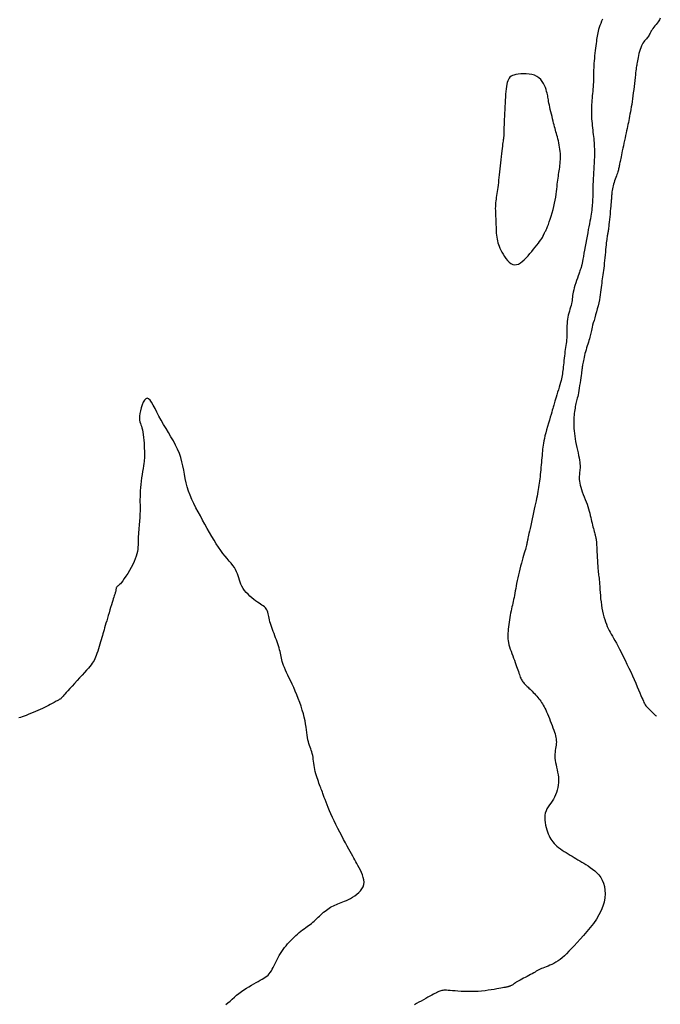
# Model space of a CAD drawing. Header units: millimetres. Extents: x 32690613 to 32693367, y 5343692 to 5344708.
# Tile 441 of 656: x 32692700 to 32692719, y 5344219 to 5344248. Entities that reach past the tile are written whole.
import ezdxf

# ---------------------------------------------------------------- set-up
doc = ezdxf.new("R2010")
doc.units = ezdxf.units.MM
doc.header["$LTSCALE"] = 20
for name, color, linetype in [('02-DGM_HL_492.00', 82, 'Continuous'), ('02-DGM_HL_492.50', 92, 'Continuous'), ('02-DGM_HL_493.00', 102, 'Continuous')]:
    doc.layers.add(name, color=color, linetype=linetype)

msp = doc.modelspace()

# ---------------------------------------------------------------- linework, layer by layer
at = {"layer": '02-DGM_HL_492.00', "elevation": 492, "flags": 128}
msp.add_lwpolyline([(32692719.234, 5344247.925), (32692719.207, 5344247.87), (32692719.175, 5344247.819), (32692719.142, 5344247.773), (32692719.108, 5344247.731), (32692719.074, 5344247.691), (32692719.042, 5344247.653), (32692719.014, 5344247.617), (32692718.989, 5344247.582), (32692718.968, 5344247.548), (32692718.949, 5344247.515), (32692718.932, 5344247.483), (32692718.916, 5344247.452), (32692718.9, 5344247.422), (32692718.884, 5344247.393), (32692718.865, 5344247.365), (32692718.844, 5344247.337), (32692718.821, 5344247.31), (32692718.796, 5344247.282), (32692718.771, 5344247.253), (32692718.746, 5344247.221), (32692718.72, 5344247.186), (32692718.696, 5344247.146), (32692718.674, 5344247.101), (32692718.653, 5344247.05), (32692718.635, 5344246.995), (32692718.618, 5344246.937), (32692718.603, 5344246.878), (32692718.59, 5344246.819), (32692718.578, 5344246.761), (32692718.568, 5344246.707), (32692718.559, 5344246.658), (32692718.551, 5344246.614), (32692718.544, 5344246.575), (32692718.537, 5344246.537), (32692718.53, 5344246.5), (32692718.524, 5344246.461), (32692718.518, 5344246.418), (32692718.511, 5344246.368), (32692718.504, 5344246.31), (32692718.496, 5344246.242), (32692718.487, 5344246.166), (32692718.478, 5344246.082), (32692718.468, 5344245.994), (32692718.457, 5344245.902), (32692718.446, 5344245.809), (32692718.435, 5344245.716), (32692718.423, 5344245.625), (32692718.411, 5344245.537), (32692718.399, 5344245.454), (32692718.387, 5344245.373), (32692718.375, 5344245.297), (32692718.362, 5344245.223), (32692718.35, 5344245.153), (32692718.337, 5344245.085), (32692718.325, 5344245.021), (32692718.313, 5344244.959), (32692718.301, 5344244.899), (32692718.289, 5344244.84), (32692718.277, 5344244.781), (32692718.264, 5344244.721), (32692718.251, 5344244.66), (32692718.237, 5344244.595), (32692718.222, 5344244.527), (32692718.206, 5344244.455), (32692718.19, 5344244.38), (32692718.173, 5344244.303), (32692718.156, 5344244.225), (32692718.14, 5344244.148), (32692718.124, 5344244.074), (32692718.109, 5344244.003), (32692718.095, 5344243.937), (32692718.082, 5344243.877), (32692718.071, 5344243.822), (32692718.061, 5344243.773), (32692718.052, 5344243.729), (32692718.044, 5344243.688), (32692718.037, 5344243.652), (32692718.031, 5344243.617), (32692718.025, 5344243.586), (32692718.019, 5344243.556), (32692718.013, 5344243.527), (32692718.007, 5344243.499), (32692718.001, 5344243.47), (32692717.993, 5344243.44), (32692717.985, 5344243.409), (32692717.975, 5344243.376), (32692717.963, 5344243.339), (32692717.949, 5344243.3), (32692717.933, 5344243.257), (32692717.917, 5344243.212), (32692717.9, 5344243.165), (32692717.883, 5344243.116), (32692717.866, 5344243.067), (32692717.851, 5344243.017), (32692717.838, 5344242.968), (32692717.826, 5344242.92), (32692717.817, 5344242.874), (32692717.809, 5344242.829), (32692717.803, 5344242.787), (32692717.799, 5344242.747), (32692717.795, 5344242.711), (32692717.792, 5344242.679), (32692717.79, 5344242.652), (32692717.789, 5344242.629), (32692717.788, 5344242.609), (32692717.786, 5344242.589), (32692717.785, 5344242.568), (32692717.783, 5344242.543), (32692717.78, 5344242.512), (32692717.777, 5344242.472), (32692717.773, 5344242.423), (32692717.767, 5344242.361), (32692717.761, 5344242.29), (32692717.753, 5344242.212), (32692717.746, 5344242.13), (32692717.738, 5344242.048), (32692717.73, 5344241.967), (32692717.722, 5344241.892), (32692717.715, 5344241.824), (32692717.709, 5344241.766), (32692717.703, 5344241.718), (32692717.697, 5344241.677), (32692717.692, 5344241.643), (32692717.688, 5344241.613), (32692717.683, 5344241.586), (32692717.679, 5344241.561), (32692717.674, 5344241.537), (32692717.669, 5344241.51), (32692717.664, 5344241.482), (32692717.659, 5344241.451), (32692717.653, 5344241.415), (32692717.648, 5344241.375), (32692717.642, 5344241.33), (32692717.636, 5344241.278), (32692717.629, 5344241.219), (32692717.622, 5344241.152), (32692717.615, 5344241.08), (32692717.608, 5344241.002), (32692717.6, 5344240.921), (32692717.593, 5344240.839), (32692717.585, 5344240.758), (32692717.576, 5344240.677), (32692717.568, 5344240.601), (32692717.559, 5344240.529), (32692717.55, 5344240.461), (32692717.541, 5344240.396), (32692717.532, 5344240.334), (32692717.523, 5344240.273), (32692717.515, 5344240.212), (32692717.507, 5344240.152), (32692717.499, 5344240.09), (32692717.491, 5344240.026), (32692717.484, 5344239.96), (32692717.476, 5344239.891), (32692717.467, 5344239.819), (32692717.456, 5344239.745), (32692717.444, 5344239.668), (32692717.43, 5344239.588), (32692717.412, 5344239.504), (32692717.392, 5344239.417), (32692717.369, 5344239.328), (32692717.345, 5344239.239), (32692717.32, 5344239.151), (32692717.296, 5344239.065), (32692717.272, 5344238.984), (32692717.25, 5344238.909), (32692717.232, 5344238.842), (32692717.216, 5344238.783), (32692717.204, 5344238.731), (32692717.194, 5344238.686), (32692717.185, 5344238.644), (32692717.177, 5344238.605), (32692717.168, 5344238.567), (32692717.159, 5344238.527), (32692717.149, 5344238.486), (32692717.136, 5344238.44), (32692717.121, 5344238.391), (32692717.105, 5344238.339), (32692717.088, 5344238.285), (32692717.07, 5344238.229), (32692717.053, 5344238.172), (32692717.036, 5344238.115), (32692717.019, 5344238.058), (32692717.004, 5344238.001), (32692716.991, 5344237.946), (32692716.978, 5344237.893), (32692716.967, 5344237.842), (32692716.957, 5344237.794), (32692716.949, 5344237.75), (32692716.941, 5344237.709), (32692716.935, 5344237.674), (32692716.93, 5344237.643), (32692716.925, 5344237.615), (32692716.921, 5344237.589), (32692716.917, 5344237.562), (32692716.914, 5344237.532), (32692716.909, 5344237.498), (32692716.904, 5344237.458), (32692716.897, 5344237.409), (32692716.889, 5344237.351), (32692716.88, 5344237.285), (32692716.87, 5344237.213), (32692716.859, 5344237.137), (32692716.847, 5344237.061), (32692716.835, 5344236.985), (32692716.823, 5344236.913), (32692716.812, 5344236.846), (32692716.8, 5344236.787), (32692716.789, 5344236.734), (32692716.778, 5344236.687), (32692716.768, 5344236.643), (32692716.758, 5344236.602), (32692716.748, 5344236.562), (32692716.738, 5344236.523), (32692716.729, 5344236.481), (32692716.719, 5344236.437), (32692716.71, 5344236.391), (32692716.701, 5344236.341), (32692716.694, 5344236.29), (32692716.687, 5344236.235), (32692716.681, 5344236.178), (32692716.676, 5344236.119), (32692716.673, 5344236.058), (32692716.671, 5344235.994), (32692716.671, 5344235.928), (32692716.673, 5344235.859), (32692716.677, 5344235.789), (32692716.683, 5344235.716), (32692716.691, 5344235.64), (32692716.701, 5344235.562), (32692716.714, 5344235.481), (32692716.729, 5344235.398), (32692716.745, 5344235.314), (32692716.763, 5344235.229), (32692716.781, 5344235.146), (32692716.799, 5344235.066), (32692716.815, 5344234.989), (32692716.83, 5344234.917), (32692716.841, 5344234.851), (32692716.85, 5344234.792), (32692716.855, 5344234.74), (32692716.858, 5344234.693), (32692716.859, 5344234.651), (32692716.858, 5344234.611), (32692716.855, 5344234.573), (32692716.851, 5344234.535), (32692716.847, 5344234.498), (32692716.842, 5344234.459), (32692716.838, 5344234.418), (32692716.835, 5344234.375), (32692716.834, 5344234.329), (32692716.835, 5344234.28), (32692716.839, 5344234.228), (32692716.848, 5344234.172), (32692716.861, 5344234.112), (32692716.879, 5344234.048), (32692716.901, 5344233.981), (32692716.926, 5344233.91), (32692716.954, 5344233.838), (32692716.983, 5344233.765), (32692717.012, 5344233.691), (32692717.04, 5344233.618), (32692717.066, 5344233.546), (32692717.09, 5344233.477), (32692717.111, 5344233.409), (32692717.129, 5344233.344), (32692717.146, 5344233.28), (32692717.161, 5344233.218), (32692717.175, 5344233.158), (32692717.189, 5344233.099), (32692717.202, 5344233.042), (32692717.215, 5344232.986), (32692717.228, 5344232.933), (32692717.241, 5344232.881), (32692717.253, 5344232.833), (32692717.265, 5344232.787), (32692717.275, 5344232.745), (32692717.285, 5344232.707), (32692717.294, 5344232.674), (32692717.302, 5344232.646), (32692717.308, 5344232.621), (32692717.313, 5344232.6), (32692717.318, 5344232.582), (32692717.322, 5344232.567), (32692717.325, 5344232.552), (32692717.328, 5344232.539), (32692717.331, 5344232.526), (32692717.334, 5344232.512), (32692717.336, 5344232.496), (32692717.339, 5344232.477), (32692717.341, 5344232.453), (32692717.344, 5344232.423), (32692717.347, 5344232.385), (32692717.35, 5344232.339), (32692717.353, 5344232.282), (32692717.356, 5344232.214), (32692717.36, 5344232.138), (32692717.364, 5344232.055), (32692717.368, 5344231.969), (32692717.373, 5344231.883), (32692717.377, 5344231.799), (32692717.382, 5344231.721), (32692717.387, 5344231.651), (32692717.392, 5344231.591), (32692717.398, 5344231.54), (32692717.403, 5344231.494), (32692717.409, 5344231.451), (32692717.414, 5344231.409), (32692717.42, 5344231.364), (32692717.425, 5344231.314), (32692717.43, 5344231.257), (32692717.435, 5344231.189), (32692717.44, 5344231.113), (32692717.446, 5344231.03), (32692717.452, 5344230.941), (32692717.46, 5344230.849), (32692717.468, 5344230.754), (32692717.479, 5344230.658), (32692717.492, 5344230.564), (32692717.507, 5344230.472), (32692717.525, 5344230.383), (32692717.544, 5344230.298), (32692717.566, 5344230.216), (32692717.589, 5344230.138), (32692717.613, 5344230.065), (32692717.639, 5344229.996), (32692717.665, 5344229.931), (32692717.692, 5344229.872), (32692717.72, 5344229.816), (32692717.75, 5344229.762), (32692717.781, 5344229.707), (32692717.815, 5344229.649), (32692717.852, 5344229.587), (32692717.891, 5344229.518), (32692717.934, 5344229.442), (32692717.981, 5344229.355), (32692718.031, 5344229.26), (32692718.083, 5344229.157), (32692718.137, 5344229.049), (32692718.192, 5344228.936), (32692718.248, 5344228.821), (32692718.303, 5344228.704), (32692718.357, 5344228.588), (32692718.409, 5344228.473), (32692718.459, 5344228.361), (32692718.506, 5344228.253), (32692718.55, 5344228.151), (32692718.591, 5344228.056), (32692718.628, 5344227.969), (32692718.661, 5344227.891), (32692718.689, 5344227.824), (32692718.713, 5344227.768), (32692718.733, 5344227.722), (32692718.751, 5344227.683), (32692718.769, 5344227.65), (32692718.788, 5344227.619), (32692718.809, 5344227.59), (32692718.834, 5344227.56), (32692718.865, 5344227.527), (32692718.902, 5344227.489), (32692718.943, 5344227.448), (32692718.986, 5344227.406), (32692719.027, 5344227.367), (32692719.064, 5344227.332), (32692719.094, 5344227.304), (32692719.114, 5344227.285), (32692719.122, 5344227.278)], dxfattribs=at)
at = {"layer": '02-DGM_HL_492.50', "elevation": 492.5, "flags": 128}
for points in [[(32692717.522, 5344247.894), (32692717.496, 5344247.831), (32692717.471, 5344247.769), (32692717.448, 5344247.707), (32692717.427, 5344247.647), (32692717.409, 5344247.59), (32692717.394, 5344247.537), (32692717.381, 5344247.487), (32692717.371, 5344247.438), (32692717.362, 5344247.39), (32692717.355, 5344247.341), (32692717.348, 5344247.29), (32692717.341, 5344247.235), (32692717.334, 5344247.175), (32692717.325, 5344247.109), (32692717.317, 5344247.038), (32692717.307, 5344246.964), (32692717.298, 5344246.887), (32692717.29, 5344246.81), (32692717.282, 5344246.733), (32692717.275, 5344246.658), (32692717.269, 5344246.586), (32692717.265, 5344246.517), (32692717.262, 5344246.453), (32692717.261, 5344246.39), (32692717.26, 5344246.33), (32692717.259, 5344246.271), (32692717.258, 5344246.212), (32692717.257, 5344246.152), (32692717.255, 5344246.09), (32692717.252, 5344246.026), (32692717.249, 5344245.961), (32692717.244, 5344245.894), (32692717.239, 5344245.826), (32692717.233, 5344245.758), (32692717.228, 5344245.69), (32692717.222, 5344245.624), (32692717.216, 5344245.558), (32692717.211, 5344245.495), (32692717.206, 5344245.433), (32692717.201, 5344245.373), (32692717.198, 5344245.313), (32692717.195, 5344245.253), (32692717.194, 5344245.193), (32692717.194, 5344245.132), (32692717.195, 5344245.071), (32692717.198, 5344245.007), (32692717.202, 5344244.943), (32692717.207, 5344244.878), (32692717.213, 5344244.812), (32692717.22, 5344244.746), (32692717.227, 5344244.68), (32692717.235, 5344244.615), (32692717.242, 5344244.55), (32692717.25, 5344244.487), (32692717.256, 5344244.424), (32692717.263, 5344244.363), (32692717.269, 5344244.301), (32692717.274, 5344244.24), (32692717.278, 5344244.179), (32692717.281, 5344244.118), (32692717.284, 5344244.056), (32692717.285, 5344243.993), (32692717.285, 5344243.929), (32692717.284, 5344243.866), (32692717.283, 5344243.802), (32692717.281, 5344243.739), (32692717.278, 5344243.676), (32692717.275, 5344243.614), (32692717.271, 5344243.553), (32692717.268, 5344243.494), (32692717.264, 5344243.436), (32692717.26, 5344243.378), (32692717.257, 5344243.32), (32692717.253, 5344243.262), (32692717.25, 5344243.203), (32692717.247, 5344243.143), (32692717.245, 5344243.082), (32692717.242, 5344243.018), (32692717.241, 5344242.953), (32692717.239, 5344242.887), (32692717.238, 5344242.821), (32692717.237, 5344242.756), (32692717.235, 5344242.692), (32692717.234, 5344242.63), (32692717.231, 5344242.57), (32692717.229, 5344242.513), (32692717.226, 5344242.459), (32692717.222, 5344242.406), (32692717.217, 5344242.353), (32692717.212, 5344242.3), (32692717.205, 5344242.245), (32692717.197, 5344242.188), (32692717.187, 5344242.127), (32692717.176, 5344242.062), (32692717.164, 5344241.992), (32692717.151, 5344241.918), (32692717.136, 5344241.839), (32692717.12, 5344241.756), (32692717.103, 5344241.668), (32692717.086, 5344241.575), (32692717.068, 5344241.477), (32692717.049, 5344241.376), (32692717.03, 5344241.271), (32692717.011, 5344241.167), (32692716.992, 5344241.065), (32692716.975, 5344240.968), (32692716.959, 5344240.878), (32692716.944, 5344240.798), (32692716.931, 5344240.729), (32692716.921, 5344240.674), (32692716.912, 5344240.632), (32692716.905, 5344240.6), (32692716.9, 5344240.578), (32692716.896, 5344240.563), (32692716.894, 5344240.553), (32692716.892, 5344240.547), (32692716.89, 5344240.543), (32692716.888, 5344240.539), (32692716.887, 5344240.535), (32692716.884, 5344240.527), (32692716.88, 5344240.516), (32692716.874, 5344240.5), (32692716.866, 5344240.477), (32692716.855, 5344240.447), (32692716.841, 5344240.407), (32692716.823, 5344240.356), (32692716.802, 5344240.298), (32692716.779, 5344240.233), (32692716.755, 5344240.163), (32692716.731, 5344240.092), (32692716.709, 5344240.02), (32692716.688, 5344239.95), (32692716.671, 5344239.884), (32692716.658, 5344239.824), (32692716.648, 5344239.769), (32692716.64, 5344239.717), (32692716.634, 5344239.669), (32692716.628, 5344239.622), (32692716.622, 5344239.575), (32692716.614, 5344239.528), (32692716.605, 5344239.48), (32692716.592, 5344239.429), (32692716.577, 5344239.375), (32692716.561, 5344239.319), (32692716.544, 5344239.261), (32692716.527, 5344239.201), (32692716.511, 5344239.141), (32692716.497, 5344239.079), (32692716.486, 5344239.016), (32692716.478, 5344238.953), (32692716.473, 5344238.89), (32692716.471, 5344238.827), (32692716.47, 5344238.764), (32692716.469, 5344238.701), (32692716.469, 5344238.64), (32692716.469, 5344238.58), (32692716.467, 5344238.521), (32692716.464, 5344238.464), (32692716.459, 5344238.408), (32692716.453, 5344238.352), (32692716.446, 5344238.297), (32692716.438, 5344238.241), (32692716.429, 5344238.183), (32692716.421, 5344238.124), (32692716.412, 5344238.063), (32692716.404, 5344237.998), (32692716.396, 5344237.932), (32692716.388, 5344237.865), (32692716.381, 5344237.798), (32692716.374, 5344237.732), (32692716.367, 5344237.668), (32692716.361, 5344237.607), (32692716.355, 5344237.55), (32692716.349, 5344237.498), (32692716.343, 5344237.449), (32692716.336, 5344237.402), (32692716.329, 5344237.355), (32692716.32, 5344237.308), (32692716.309, 5344237.257), (32692716.296, 5344237.203), (32692716.28, 5344237.143), (32692716.262, 5344237.077), (32692716.241, 5344237.005), (32692716.219, 5344236.931), (32692716.196, 5344236.857), (32692716.174, 5344236.784), (32692716.152, 5344236.715), (32692716.133, 5344236.652), (32692716.116, 5344236.597), (32692716.102, 5344236.552), (32692716.091, 5344236.515), (32692716.081, 5344236.481), (32692716.072, 5344236.45), (32692716.062, 5344236.416), (32692716.051, 5344236.378), (32692716.038, 5344236.332), (32692716.021, 5344236.275), (32692716.001, 5344236.205), (32692715.977, 5344236.124), (32692715.95, 5344236.036), (32692715.923, 5344235.941), (32692715.895, 5344235.845), (32692715.868, 5344235.748), (32692715.843, 5344235.655), (32692715.821, 5344235.569), (32692715.803, 5344235.49), (32692715.788, 5344235.419), (32692715.776, 5344235.353), (32692715.766, 5344235.292), (32692715.758, 5344235.233), (32692715.752, 5344235.175), (32692715.746, 5344235.116), (32692715.74, 5344235.055), (32692715.735, 5344234.99), (32692715.728, 5344234.922), (32692715.722, 5344234.852), (32692715.715, 5344234.781), (32692715.709, 5344234.708), (32692715.702, 5344234.636), (32692715.695, 5344234.564), (32692715.688, 5344234.494), (32692715.681, 5344234.427), (32692715.674, 5344234.361), (32692715.667, 5344234.297), (32692715.659, 5344234.234), (32692715.651, 5344234.171), (32692715.643, 5344234.109), (32692715.633, 5344234.047), (32692715.623, 5344233.985), (32692715.612, 5344233.921), (32692715.6, 5344233.856), (32692715.586, 5344233.789), (32692715.572, 5344233.719), (32692715.556, 5344233.645), (32692715.54, 5344233.568), (32692715.522, 5344233.486), (32692715.502, 5344233.398), (32692715.482, 5344233.305), (32692715.461, 5344233.209), (32692715.439, 5344233.111), (32692715.418, 5344233.015), (32692715.398, 5344232.921), (32692715.379, 5344232.834), (32692715.361, 5344232.754), (32692715.347, 5344232.685), (32692715.335, 5344232.628), (32692715.325, 5344232.582), (32692715.318, 5344232.545), (32692715.312, 5344232.514), (32692715.307, 5344232.489), (32692715.303, 5344232.466), (32692715.298, 5344232.445), (32692715.294, 5344232.423), (32692715.288, 5344232.398), (32692715.281, 5344232.37), (32692715.273, 5344232.338), (32692715.264, 5344232.301), (32692715.253, 5344232.26), (32692715.24, 5344232.213), (32692715.225, 5344232.16), (32692715.208, 5344232.1), (32692715.188, 5344232.033), (32692715.167, 5344231.96), (32692715.145, 5344231.883), (32692715.122, 5344231.801), (32692715.098, 5344231.716), (32692715.075, 5344231.63), (32692715.053, 5344231.543), (32692715.033, 5344231.457), (32692715.014, 5344231.372), (32692714.997, 5344231.289), (32692714.981, 5344231.208), (32692714.967, 5344231.13), (32692714.954, 5344231.054), (32692714.941, 5344230.982), (32692714.929, 5344230.913), (32692714.917, 5344230.848), (32692714.905, 5344230.787), (32692714.892, 5344230.729), (32692714.88, 5344230.673), (32692714.868, 5344230.619), (32692714.855, 5344230.564), (32692714.843, 5344230.509), (32692714.83, 5344230.452), (32692714.818, 5344230.392), (32692714.805, 5344230.328), (32692714.793, 5344230.262), (32692714.78, 5344230.194), (32692714.769, 5344230.125), (32692714.758, 5344230.055), (32692714.748, 5344229.987), (32692714.74, 5344229.92), (32692714.733, 5344229.856), (32692714.727, 5344229.794), (32692714.723, 5344229.736), (32692714.722, 5344229.679), (32692714.723, 5344229.623), (32692714.726, 5344229.568), (32692714.733, 5344229.511), (32692714.743, 5344229.454), (32692714.756, 5344229.394), (32692714.774, 5344229.331), (32692714.794, 5344229.266), (32692714.817, 5344229.199), (32692714.841, 5344229.132), (32692714.867, 5344229.064), (32692714.892, 5344228.997), (32692714.917, 5344228.932), (32692714.941, 5344228.869), (32692714.963, 5344228.809), (32692714.983, 5344228.752), (32692715.001, 5344228.698), (32692715.018, 5344228.647), (32692715.034, 5344228.599), (32692715.049, 5344228.554), (32692715.063, 5344228.512), (32692715.077, 5344228.474), (32692715.091, 5344228.438), (32692715.105, 5344228.406), (32692715.12, 5344228.375), (32692715.134, 5344228.347), (32692715.15, 5344228.321), (32692715.166, 5344228.296), (32692715.184, 5344228.272), (32692715.203, 5344228.249), (32692715.223, 5344228.227), (32692715.245, 5344228.204), (32692715.269, 5344228.182), (32692715.294, 5344228.158), (32692715.32, 5344228.134), (32692715.348, 5344228.108), (32692715.378, 5344228.08), (32692715.408, 5344228.051), (32692715.441, 5344228.019), (32692715.474, 5344227.984), (32692715.508, 5344227.948), (32692715.541, 5344227.911), (32692715.575, 5344227.873), (32692715.608, 5344227.835), (32692715.639, 5344227.796), (32692715.669, 5344227.758), (32692715.696, 5344227.72), (32692715.722, 5344227.682), (32692715.747, 5344227.643), (32692715.771, 5344227.603), (32692715.795, 5344227.56), (32692715.818, 5344227.513), (32692715.843, 5344227.463), (32692715.868, 5344227.407), (32692715.895, 5344227.346), (32692715.923, 5344227.28), (32692715.951, 5344227.211), (32692715.979, 5344227.14), (32692716.007, 5344227.069), (32692716.033, 5344226.999), (32692716.058, 5344226.931), (32692716.081, 5344226.867), (32692716.1, 5344226.808), (32692716.118, 5344226.753), (32692716.132, 5344226.701), (32692716.143, 5344226.653), (32692716.151, 5344226.605), (32692716.156, 5344226.559), (32692716.158, 5344226.514), (32692716.156, 5344226.467), (32692716.151, 5344226.419), (32692716.144, 5344226.37), (32692716.136, 5344226.319), (32692716.127, 5344226.266), (32692716.12, 5344226.211), (32692716.114, 5344226.155), (32692716.112, 5344226.096), (32692716.115, 5344226.035), (32692716.122, 5344225.971), (32692716.134, 5344225.905), (32692716.149, 5344225.838), (32692716.165, 5344225.768), (32692716.181, 5344225.697), (32692716.196, 5344225.624), (32692716.208, 5344225.549), (32692716.217, 5344225.474), (32692716.221, 5344225.397), (32692716.219, 5344225.32), (32692716.213, 5344225.244), (32692716.201, 5344225.168), (32692716.185, 5344225.094), (32692716.163, 5344225.022), (32692716.137, 5344224.953), (32692716.105, 5344224.887), (32692716.07, 5344224.825), (32692716.031, 5344224.766), (32692715.991, 5344224.709), (32692715.951, 5344224.653), (32692715.914, 5344224.597), (32692715.88, 5344224.539), (32692715.852, 5344224.479), (32692715.831, 5344224.416), (32692715.819, 5344224.349), (32692715.815, 5344224.279), (32692715.818, 5344224.207), (32692715.827, 5344224.134), (32692715.84, 5344224.061), (32692715.857, 5344223.99), (32692715.876, 5344223.922), (32692715.897, 5344223.858), (32692715.919, 5344223.799), (32692715.941, 5344223.744), (32692715.965, 5344223.693), (32692715.991, 5344223.646), (32692716.02, 5344223.601), (32692716.052, 5344223.559), (32692716.088, 5344223.518), (32692716.129, 5344223.478), (32692716.174, 5344223.438), (32692716.225, 5344223.398), (32692716.278, 5344223.359), (32692716.334, 5344223.32), (32692716.392, 5344223.282), (32692716.451, 5344223.245), (32692716.51, 5344223.208), (32692716.569, 5344223.172), (32692716.626, 5344223.138), (32692716.682, 5344223.103), (32692716.737, 5344223.069), (32692716.793, 5344223.035), (32692716.85, 5344223.001), (32692716.908, 5344222.965), (32692716.968, 5344222.928), (32692717.03, 5344222.89), (32692717.096, 5344222.85), (32692717.163, 5344222.807), (32692717.23, 5344222.759), (32692717.296, 5344222.707), (32692717.359, 5344222.649), (32692717.417, 5344222.585), (32692717.47, 5344222.512), (32692717.515, 5344222.431), (32692717.551, 5344222.34), (32692717.578, 5344222.241), (32692717.594, 5344222.134), (32692717.598, 5344222.021), (32692717.59, 5344221.903), (32692717.569, 5344221.781), (32692717.534, 5344221.656), (32692717.484, 5344221.529), (32692717.419, 5344221.402), (32692717.341, 5344221.275), (32692717.254, 5344221.149), (32692717.159, 5344221.026), (32692717.061, 5344220.907), (32692716.961, 5344220.793), (32692716.863, 5344220.685), (32692716.77, 5344220.584), (32692716.684, 5344220.49), (32692716.604, 5344220.405), (32692716.529, 5344220.327), (32692716.46, 5344220.256), (32692716.394, 5344220.193), (32692716.33, 5344220.136), (32692716.268, 5344220.085), (32692716.207, 5344220.041), (32692716.146, 5344220.002), (32692716.086, 5344219.968), (32692716.026, 5344219.939), (32692715.968, 5344219.914), (32692715.912, 5344219.891), (32692715.858, 5344219.87), (32692715.807, 5344219.851), (32692715.76, 5344219.832), (32692715.717, 5344219.814), (32692715.677, 5344219.795), (32692715.639, 5344219.775), (32692715.602, 5344219.755), (32692715.565, 5344219.734), (32692715.527, 5344219.712), (32692715.487, 5344219.689), (32692715.443, 5344219.664), (32692715.395, 5344219.638), (32692715.344, 5344219.611), (32692715.291, 5344219.584), (32692715.237, 5344219.556), (32692715.184, 5344219.528), (32692715.133, 5344219.502), (32692715.086, 5344219.476), (32692715.043, 5344219.452), (32692715.005, 5344219.43), (32692714.973, 5344219.41), (32692714.945, 5344219.392), (32692714.921, 5344219.376), (32692714.901, 5344219.361), (32692714.882, 5344219.348), (32692714.866, 5344219.337), (32692714.85, 5344219.327), (32692714.835, 5344219.318), (32692714.82, 5344219.31), (32692714.805, 5344219.303), (32692714.79, 5344219.297), (32692714.775, 5344219.292), (32692714.76, 5344219.287), (32692714.744, 5344219.282), (32692714.727, 5344219.278), (32692714.709, 5344219.274), (32692714.689, 5344219.27), (32692714.666, 5344219.265), (32692714.638, 5344219.26), (32692714.605, 5344219.253), (32692714.565, 5344219.246), (32692714.517, 5344219.237), (32692714.46, 5344219.227), (32692714.393, 5344219.215), (32692714.317, 5344219.201), (32692714.233, 5344219.187), (32692714.142, 5344219.174), (32692714.047, 5344219.161), (32692713.947, 5344219.15), (32692713.845, 5344219.141), (32692713.741, 5344219.135), (32692713.637, 5344219.133), (32692713.534, 5344219.134), (32692713.434, 5344219.137), (32692713.338, 5344219.142), (32692713.246, 5344219.148), (32692713.162, 5344219.154), (32692713.085, 5344219.161), (32692713.017, 5344219.166), (32692712.959, 5344219.171), (32692712.91, 5344219.173), (32692712.869, 5344219.174), (32692712.832, 5344219.173), (32692712.8, 5344219.17), (32692712.771, 5344219.165), (32692712.742, 5344219.157), (32692712.712, 5344219.147), (32692712.68, 5344219.134), (32692712.645, 5344219.118), (32692712.607, 5344219.099), (32692712.565, 5344219.078), (32692712.52, 5344219.054), (32692712.47, 5344219.028), (32692712.416, 5344218.998), (32692712.358, 5344218.966), (32692712.294, 5344218.931), (32692712.227, 5344218.894), (32692712.158, 5344218.856), (32692712.089, 5344218.817), (32692712.02, 5344218.778), (32692711.955, 5344218.74)], [(32692706.376, 5344218.753), (32692706.437, 5344218.802), (32692706.5, 5344218.855), (32692706.563, 5344218.911), (32692706.629, 5344218.968), (32692706.696, 5344219.025), (32692706.765, 5344219.081), (32692706.838, 5344219.135), (32692706.911, 5344219.186), (32692706.986, 5344219.234), (32692707.06, 5344219.28), (32692707.133, 5344219.323), (32692707.204, 5344219.364), (32692707.272, 5344219.402), (32692707.335, 5344219.437), (32692707.394, 5344219.469), (32692707.448, 5344219.5), (32692707.498, 5344219.53), (32692707.543, 5344219.56), (32692707.585, 5344219.591), (32692707.624, 5344219.624), (32692707.659, 5344219.66), (32692707.692, 5344219.701), (32692707.723, 5344219.746), (32692707.752, 5344219.796), (32692707.779, 5344219.849), (32692707.807, 5344219.906), (32692707.834, 5344219.964), (32692707.862, 5344220.024), (32692707.892, 5344220.085), (32692707.923, 5344220.145), (32692707.957, 5344220.205), (32692707.992, 5344220.265), (32692708.031, 5344220.323), (32692708.071, 5344220.38), (32692708.113, 5344220.436), (32692708.157, 5344220.491), (32692708.203, 5344220.545), (32692708.25, 5344220.597), (32692708.299, 5344220.649), (32692708.348, 5344220.698), (32692708.399, 5344220.747), (32692708.449, 5344220.793), (32692708.5, 5344220.837), (32692708.55, 5344220.88), (32692708.599, 5344220.92), (32692708.647, 5344220.958), (32692708.694, 5344220.993), (32692708.739, 5344221.027), (32692708.783, 5344221.059), (32692708.825, 5344221.09), (32692708.867, 5344221.121), (32692708.908, 5344221.153), (32692708.949, 5344221.185), (32692708.989, 5344221.219), (32692709.03, 5344221.255), (32692709.07, 5344221.293), (32692709.11, 5344221.331), (32692709.15, 5344221.37), (32692709.19, 5344221.408), (32692709.231, 5344221.445), (32692709.271, 5344221.481), (32692709.311, 5344221.516), (32692709.352, 5344221.547), (32692709.392, 5344221.576), (32692709.434, 5344221.603), (32692709.475, 5344221.628), (32692709.517, 5344221.651), (32692709.56, 5344221.673), (32692709.604, 5344221.693), (32692709.648, 5344221.712), (32692709.694, 5344221.73), (32692709.741, 5344221.748), (32692709.79, 5344221.766), (32692709.84, 5344221.786), (32692709.892, 5344221.807), (32692709.947, 5344221.831), (32692710.004, 5344221.858), (32692710.064, 5344221.89), (32692710.126, 5344221.926), (32692710.189, 5344221.966), (32692710.251, 5344222.012), (32692710.309, 5344222.061), (32692710.361, 5344222.115), (32692710.405, 5344222.173), (32692710.438, 5344222.234), (32692710.459, 5344222.3), (32692710.466, 5344222.369), (32692710.461, 5344222.44), (32692710.445, 5344222.513), (32692710.421, 5344222.586), (32692710.391, 5344222.658), (32692710.357, 5344222.729), (32692710.322, 5344222.797), (32692710.287, 5344222.86), (32692710.255, 5344222.919), (32692710.224, 5344222.975), (32692710.194, 5344223.03), (32692710.164, 5344223.085), (32692710.132, 5344223.142), (32692710.098, 5344223.205), (32692710.06, 5344223.273), (32692710.018, 5344223.35), (32692709.97, 5344223.437), (32692709.919, 5344223.531), (32692709.863, 5344223.633), (32692709.806, 5344223.74), (32692709.749, 5344223.85), (32692709.691, 5344223.961), (32692709.635, 5344224.072), (32692709.582, 5344224.181), (32692709.533, 5344224.286), (32692709.488, 5344224.388), (32692709.447, 5344224.484), (32692709.409, 5344224.576), (32692709.375, 5344224.661), (32692709.344, 5344224.74), (32692709.316, 5344224.813), (32692709.291, 5344224.878), (32692709.269, 5344224.936), (32692709.25, 5344224.988), (32692709.232, 5344225.035), (32692709.215, 5344225.079), (32692709.2, 5344225.12), (32692709.184, 5344225.162), (32692709.168, 5344225.204), (32692709.152, 5344225.248), (32692709.133, 5344225.296), (32692709.114, 5344225.348), (32692709.095, 5344225.402), (32692709.076, 5344225.459), (32692709.057, 5344225.518), (32692709.039, 5344225.578), (32692709.023, 5344225.639), (32692709.009, 5344225.701), (32692708.997, 5344225.763), (32692708.987, 5344225.825), (32692708.979, 5344225.886), (32692708.971, 5344225.947), (32692708.964, 5344226.006), (32692708.956, 5344226.063), (32692708.946, 5344226.118), (32692708.935, 5344226.171), (32692708.921, 5344226.222), (32692708.906, 5344226.27), (32692708.889, 5344226.318), (32692708.872, 5344226.367), (32692708.854, 5344226.416), (32692708.837, 5344226.468), (32692708.821, 5344226.524), (32692708.807, 5344226.583), (32692708.796, 5344226.648), (32692708.785, 5344226.718), (32692708.775, 5344226.793), (32692708.765, 5344226.873), (32692708.753, 5344226.959), (32692708.738, 5344227.049), (32692708.721, 5344227.145), (32692708.698, 5344227.246), (32692708.671, 5344227.352), (32692708.639, 5344227.461), (32692708.602, 5344227.573), (32692708.563, 5344227.685), (32692708.521, 5344227.798), (32692708.477, 5344227.91), (32692708.432, 5344228.019), (32692708.386, 5344228.123), (32692708.34, 5344228.223), (32692708.296, 5344228.318), (32692708.253, 5344228.407), (32692708.212, 5344228.492), (32692708.174, 5344228.571), (32692708.139, 5344228.645), (32692708.108, 5344228.715), (32692708.082, 5344228.779), (32692708.062, 5344228.838), (32692708.045, 5344228.893), (32692708.032, 5344228.945), (32692708.022, 5344228.995), (32692708.013, 5344229.044), (32692708.004, 5344229.092), (32692707.994, 5344229.141), (32692707.983, 5344229.192), (32692707.969, 5344229.245), (32692707.953, 5344229.3), (32692707.935, 5344229.357), (32692707.915, 5344229.415), (32692707.894, 5344229.475), (32692707.872, 5344229.535), (32692707.849, 5344229.597), (32692707.826, 5344229.658), (32692707.802, 5344229.72), (32692707.78, 5344229.781), (32692707.757, 5344229.842), (32692707.736, 5344229.901), (32692707.716, 5344229.96), (32692707.698, 5344230.017), (32692707.682, 5344230.072), (32692707.668, 5344230.125), (32692707.657, 5344230.175), (32692707.648, 5344230.223), (32692707.639, 5344230.268), (32692707.63, 5344230.311), (32692707.62, 5344230.351), (32692707.607, 5344230.388), (32692707.592, 5344230.423), (32692707.572, 5344230.454), (32692707.548, 5344230.484), (32692707.518, 5344230.511), (32692707.484, 5344230.538), (32692707.446, 5344230.564), (32692707.404, 5344230.592), (32692707.358, 5344230.622), (32692707.309, 5344230.655), (32692707.257, 5344230.692), (32692707.202, 5344230.734), (32692707.146, 5344230.781), (32692707.089, 5344230.831), (32692707.034, 5344230.885), (32692706.981, 5344230.942), (32692706.932, 5344231), (32692706.888, 5344231.06), (32692706.851, 5344231.121), (32692706.821, 5344231.183), (32692706.797, 5344231.244), (32692706.776, 5344231.306), (32692706.758, 5344231.368), (32692706.74, 5344231.43), (32692706.719, 5344231.491), (32692706.695, 5344231.553), (32692706.665, 5344231.614), (32692706.628, 5344231.676), (32692706.583, 5344231.738), (32692706.533, 5344231.801), (32692706.478, 5344231.868), (32692706.419, 5344231.938), (32692706.356, 5344232.013), (32692706.292, 5344232.094), (32692706.226, 5344232.181), (32692706.16, 5344232.276), (32692706.093, 5344232.378), (32692706.026, 5344232.485), (32692705.959, 5344232.598), (32692705.892, 5344232.714), (32692705.825, 5344232.834), (32692705.758, 5344232.955), (32692705.69, 5344233.077), (32692705.623, 5344233.2), (32692705.557, 5344233.322), (32692705.493, 5344233.445), (32692705.432, 5344233.568), (32692705.374, 5344233.691), (32692705.322, 5344233.814), (32692705.275, 5344233.937), (32692705.235, 5344234.06), (32692705.202, 5344234.184), (32692705.175, 5344234.308), (32692705.152, 5344234.432), (32692705.129, 5344234.557), (32692705.105, 5344234.681), (32692705.077, 5344234.805), (32692705.043, 5344234.929), (32692705.002, 5344235.052), (32692704.95, 5344235.175), (32692704.89, 5344235.298), (32692704.824, 5344235.42), (32692704.753, 5344235.543), (32692704.68, 5344235.665), (32692704.606, 5344235.787), (32692704.533, 5344235.909), (32692704.463, 5344236.032), (32692704.398, 5344236.154), (32692704.338, 5344236.272), (32692704.282, 5344236.382), (32692704.23, 5344236.481), (32692704.181, 5344236.565), (32692704.135, 5344236.629), (32692704.091, 5344236.669), (32692704.048, 5344236.683), (32692704.008, 5344236.666), (32692703.969, 5344236.625), (32692703.933, 5344236.563), (32692703.9, 5344236.486), (32692703.872, 5344236.401), (32692703.85, 5344236.313), (32692703.833, 5344236.227), (32692703.823, 5344236.15), (32692703.821, 5344236.084), (32692703.824, 5344236.03), (32692703.833, 5344235.982), (32692703.846, 5344235.939), (32692703.862, 5344235.897), (32692703.878, 5344235.854), (32692703.895, 5344235.805), (32692703.91, 5344235.748), (32692703.923, 5344235.681), (32692703.934, 5344235.605), (32692703.943, 5344235.524), (32692703.95, 5344235.44), (32692703.956, 5344235.356), (32692703.96, 5344235.274), (32692703.963, 5344235.198), (32692703.966, 5344235.131), (32692703.968, 5344235.073), (32692703.97, 5344235.024), (32692703.97, 5344234.981), (32692703.97, 5344234.94), (32692703.967, 5344234.899), (32692703.963, 5344234.856), (32692703.957, 5344234.807), (32692703.949, 5344234.749), (32692703.939, 5344234.681), (32692703.926, 5344234.603), (32692703.913, 5344234.517), (32692703.898, 5344234.426), (32692703.884, 5344234.331), (32692703.871, 5344234.233), (32692703.859, 5344234.135), (32692703.85, 5344234.038), (32692703.843, 5344233.944), (32692703.839, 5344233.853), (32692703.836, 5344233.766), (32692703.835, 5344233.683), (32692703.835, 5344233.604), (32692703.836, 5344233.529), (32692703.836, 5344233.459), (32692703.836, 5344233.394), (32692703.836, 5344233.334), (32692703.834, 5344233.278), (32692703.832, 5344233.225), (32692703.83, 5344233.174), (32692703.826, 5344233.124), (32692703.823, 5344233.073), (32692703.818, 5344233.021), (32692703.814, 5344232.967), (32692703.809, 5344232.91), (32692703.804, 5344232.849), (32692703.799, 5344232.787), (32692703.794, 5344232.723), (32692703.79, 5344232.658), (32692703.786, 5344232.593), (32692703.782, 5344232.529), (32692703.78, 5344232.465), (32692703.778, 5344232.403), (32692703.777, 5344232.342), (32692703.774, 5344232.281), (32692703.768, 5344232.218), (32692703.759, 5344232.153), (32692703.744, 5344232.085), (32692703.724, 5344232.012), (32692703.697, 5344231.934), (32692703.661, 5344231.85), (32692703.619, 5344231.762), (32692703.572, 5344231.672), (32692703.522, 5344231.584), (32692703.471, 5344231.498), (32692703.42, 5344231.418), (32692703.372, 5344231.347), (32692703.327, 5344231.285), (32692703.289, 5344231.236), (32692703.256, 5344231.198), (32692703.228, 5344231.169), (32692703.204, 5344231.148), (32692703.185, 5344231.132), (32692703.169, 5344231.12), (32692703.156, 5344231.11), (32692703.147, 5344231.1), (32692703.139, 5344231.088), (32692703.134, 5344231.075), (32692703.129, 5344231.059), (32692703.126, 5344231.042), (32692703.123, 5344231.024), (32692703.119, 5344231.003), (32692703.116, 5344230.981), (32692703.111, 5344230.957), (32692703.104, 5344230.931), (32692703.096, 5344230.903), (32692703.086, 5344230.872), (32692703.074, 5344230.836), (32692703.061, 5344230.796), (32692703.046, 5344230.749), (32692703.029, 5344230.697), (32692703.01, 5344230.638), (32692702.989, 5344230.571), (32692702.967, 5344230.497), (32692702.944, 5344230.42), (32692702.92, 5344230.34), (32692702.896, 5344230.258), (32692702.872, 5344230.178), (32692702.85, 5344230.1), (32692702.828, 5344230.026), (32692702.808, 5344229.957), (32692702.79, 5344229.894), (32692702.772, 5344229.833), (32692702.755, 5344229.775), (32692702.739, 5344229.718), (32692702.722, 5344229.661), (32692702.705, 5344229.602), (32692702.687, 5344229.541), (32692702.668, 5344229.476), (32692702.649, 5344229.408), (32692702.628, 5344229.339), (32692702.607, 5344229.27), (32692702.585, 5344229.203), (32692702.563, 5344229.138), (32692702.542, 5344229.077), (32692702.52, 5344229.021), (32692702.499, 5344228.972), (32692702.476, 5344228.927), (32692702.452, 5344228.885), (32692702.424, 5344228.843), (32692702.392, 5344228.8), (32692702.354, 5344228.753), (32692702.309, 5344228.7), (32692702.256, 5344228.64), (32692702.193, 5344228.571), (32692702.124, 5344228.494), (32692702.05, 5344228.413), (32692701.975, 5344228.331), (32692701.899, 5344228.249), (32692701.827, 5344228.17), (32692701.761, 5344228.097), (32692701.703, 5344228.033), (32692701.655, 5344227.979), (32692701.616, 5344227.935), (32692701.585, 5344227.9), (32692701.56, 5344227.872), (32692701.541, 5344227.85), (32692701.526, 5344227.833), (32692701.513, 5344227.82), (32692701.5, 5344227.808), (32692701.488, 5344227.797), (32692701.475, 5344227.787), (32692701.461, 5344227.778), (32692701.445, 5344227.768), (32692701.427, 5344227.757), (32692701.407, 5344227.746), (32692701.385, 5344227.733), (32692701.359, 5344227.719), (32692701.33, 5344227.703), (32692701.298, 5344227.685), (32692701.261, 5344227.666), (32692701.221, 5344227.644), (32692701.176, 5344227.621), (32692701.127, 5344227.596), (32692701.073, 5344227.569), (32692701.014, 5344227.541), (32692700.95, 5344227.51), (32692700.883, 5344227.479), (32692700.813, 5344227.447), (32692700.741, 5344227.415), (32692700.67, 5344227.384), (32692700.599, 5344227.355), (32692700.531, 5344227.327), (32692700.467, 5344227.302), (32692700.408, 5344227.281), (32692700.353, 5344227.262), (32692700.3, 5344227.245), (32692700.248, 5344227.23)]]:
    msp.add_lwpolyline(points, dxfattribs=at)
at = {"layer": '02-DGM_HL_493.00', "elevation": 493, "flags": 128}
msp.add_lwpolyline([(32692714.354, 5344242.409), (32692714.352, 5344242.353), (32692714.351, 5344242.297), (32692714.352, 5344242.239), (32692714.354, 5344242.181), (32692714.357, 5344242.121), (32692714.36, 5344242.061), (32692714.363, 5344241.999), (32692714.366, 5344241.937), (32692714.368, 5344241.875), (32692714.37, 5344241.812), (32692714.372, 5344241.748), (32692714.374, 5344241.686), (32692714.377, 5344241.624), (32692714.381, 5344241.563), (32692714.386, 5344241.504), (32692714.393, 5344241.446), (32692714.402, 5344241.39), (32692714.413, 5344241.336), (32692714.427, 5344241.283), (32692714.444, 5344241.23), (32692714.464, 5344241.176), (32692714.487, 5344241.121), (32692714.515, 5344241.064), (32692714.546, 5344241.005), (32692714.582, 5344240.942), (32692714.622, 5344240.879), (32692714.665, 5344240.817), (32692714.712, 5344240.76), (32692714.761, 5344240.711), (32692714.813, 5344240.67), (32692714.866, 5344240.642), (32692714.921, 5344240.629), (32692714.978, 5344240.633), (32692715.035, 5344240.651), (32692715.092, 5344240.683), (32692715.15, 5344240.726), (32692715.207, 5344240.777), (32692715.265, 5344240.835), (32692715.321, 5344240.897), (32692715.377, 5344240.962), (32692715.432, 5344241.026), (32692715.484, 5344241.09), (32692715.534, 5344241.152), (32692715.581, 5344241.211), (32692715.625, 5344241.267), (32692715.663, 5344241.319), (32692715.697, 5344241.365), (32692715.724, 5344241.406), (32692715.746, 5344241.44), (32692715.762, 5344241.469), (32692715.774, 5344241.492), (32692715.782, 5344241.51), (32692715.787, 5344241.526), (32692715.791, 5344241.538), (32692715.795, 5344241.549), (32692715.799, 5344241.558), (32692715.804, 5344241.567), (32692715.811, 5344241.578), (32692715.819, 5344241.591), (32692715.83, 5344241.609), (32692715.843, 5344241.633), (32692715.859, 5344241.665), (32692715.877, 5344241.706), (32692715.898, 5344241.758), (32692715.922, 5344241.823), (32692715.949, 5344241.897), (32692715.976, 5344241.98), (32692716.005, 5344242.07), (32692716.033, 5344242.164), (32692716.06, 5344242.26), (32692716.084, 5344242.357), (32692716.106, 5344242.452), (32692716.125, 5344242.543), (32692716.14, 5344242.63), (32692716.152, 5344242.714), (32692716.163, 5344242.793), (32692716.171, 5344242.869), (32692716.179, 5344242.941), (32692716.186, 5344243.01), (32692716.193, 5344243.074), (32692716.201, 5344243.136), (32692716.209, 5344243.194), (32692716.217, 5344243.249), (32692716.225, 5344243.303), (32692716.233, 5344243.356), (32692716.241, 5344243.408), (32692716.249, 5344243.46), (32692716.256, 5344243.513), (32692716.263, 5344243.568), (32692716.268, 5344243.624), (32692716.273, 5344243.681), (32692716.277, 5344243.739), (32692716.278, 5344243.798), (32692716.278, 5344243.858), (32692716.276, 5344243.919), (32692716.272, 5344243.981), (32692716.265, 5344244.044), (32692716.255, 5344244.107), (32692716.244, 5344244.169), (32692716.232, 5344244.231), (32692716.218, 5344244.292), (32692716.204, 5344244.351), (32692716.189, 5344244.409), (32692716.175, 5344244.463), (32692716.161, 5344244.515), (32692716.147, 5344244.565), (32692716.134, 5344244.614), (32692716.121, 5344244.663), (32692716.107, 5344244.713), (32692716.093, 5344244.765), (32692716.078, 5344244.821), (32692716.063, 5344244.88), (32692716.046, 5344244.945), (32692716.029, 5344245.012), (32692716.012, 5344245.082), (32692715.995, 5344245.153), (32692715.979, 5344245.222), (32692715.964, 5344245.289), (32692715.951, 5344245.352), (32692715.939, 5344245.409), (32692715.93, 5344245.46), (32692715.922, 5344245.505), (32692715.915, 5344245.546), (32692715.909, 5344245.585), (32692715.901, 5344245.624), (32692715.893, 5344245.665), (32692715.883, 5344245.708), (32692715.87, 5344245.757), (32692715.854, 5344245.811), (32692715.833, 5344245.87), (32692715.808, 5344245.932), (32692715.777, 5344245.994), (32692715.739, 5344246.054), (32692715.694, 5344246.11), (32692715.642, 5344246.16), (32692715.58, 5344246.201), (32692715.51, 5344246.233), (32692715.432, 5344246.256), (32692715.35, 5344246.271), (32692715.266, 5344246.278), (32692715.183, 5344246.279), (32692715.103, 5344246.275), (32692715.028, 5344246.267), (32692714.961, 5344246.255), (32692714.904, 5344246.241), (32692714.856, 5344246.224), (32692714.817, 5344246.203), (32692714.785, 5344246.179), (32692714.759, 5344246.149), (32692714.738, 5344246.113), (32692714.721, 5344246.072), (32692714.706, 5344246.023), (32692714.694, 5344245.966), (32692714.683, 5344245.903), (32692714.673, 5344245.833), (32692714.664, 5344245.757), (32692714.657, 5344245.675), (32692714.65, 5344245.589), (32692714.644, 5344245.499), (32692714.638, 5344245.405), (32692714.633, 5344245.309), (32692714.628, 5344245.211), (32692714.623, 5344245.115), (32692714.619, 5344245.02), (32692714.615, 5344244.93), (32692714.612, 5344244.845), (32692714.609, 5344244.768), (32692714.607, 5344244.7), (32692714.605, 5344244.643), (32692714.604, 5344244.595), (32692714.603, 5344244.555), (32692714.603, 5344244.522), (32692714.602, 5344244.494), (32692714.602, 5344244.47), (32692714.6, 5344244.448), (32692714.599, 5344244.427), (32692714.597, 5344244.405), (32692714.594, 5344244.381), (32692714.59, 5344244.355), (32692714.586, 5344244.324), (32692714.581, 5344244.288), (32692714.575, 5344244.246), (32692714.568, 5344244.197), (32692714.56, 5344244.139), (32692714.552, 5344244.071), (32692714.542, 5344243.996), (32692714.532, 5344243.913), (32692714.522, 5344243.827), (32692714.511, 5344243.736), (32692714.501, 5344243.644), (32692714.491, 5344243.553), (32692714.481, 5344243.462), (32692714.472, 5344243.375), (32692714.464, 5344243.291), (32692714.456, 5344243.21), (32692714.449, 5344243.132), (32692714.441, 5344243.058), (32692714.433, 5344242.987), (32692714.425, 5344242.919), (32692714.417, 5344242.854), (32692714.408, 5344242.793), (32692714.398, 5344242.734), (32692714.389, 5344242.678), (32692714.38, 5344242.623), (32692714.372, 5344242.569), (32692714.364, 5344242.516), (32692714.358, 5344242.463)], close=True, dxfattribs=at)

doc.saveas('drawing.dxf')
